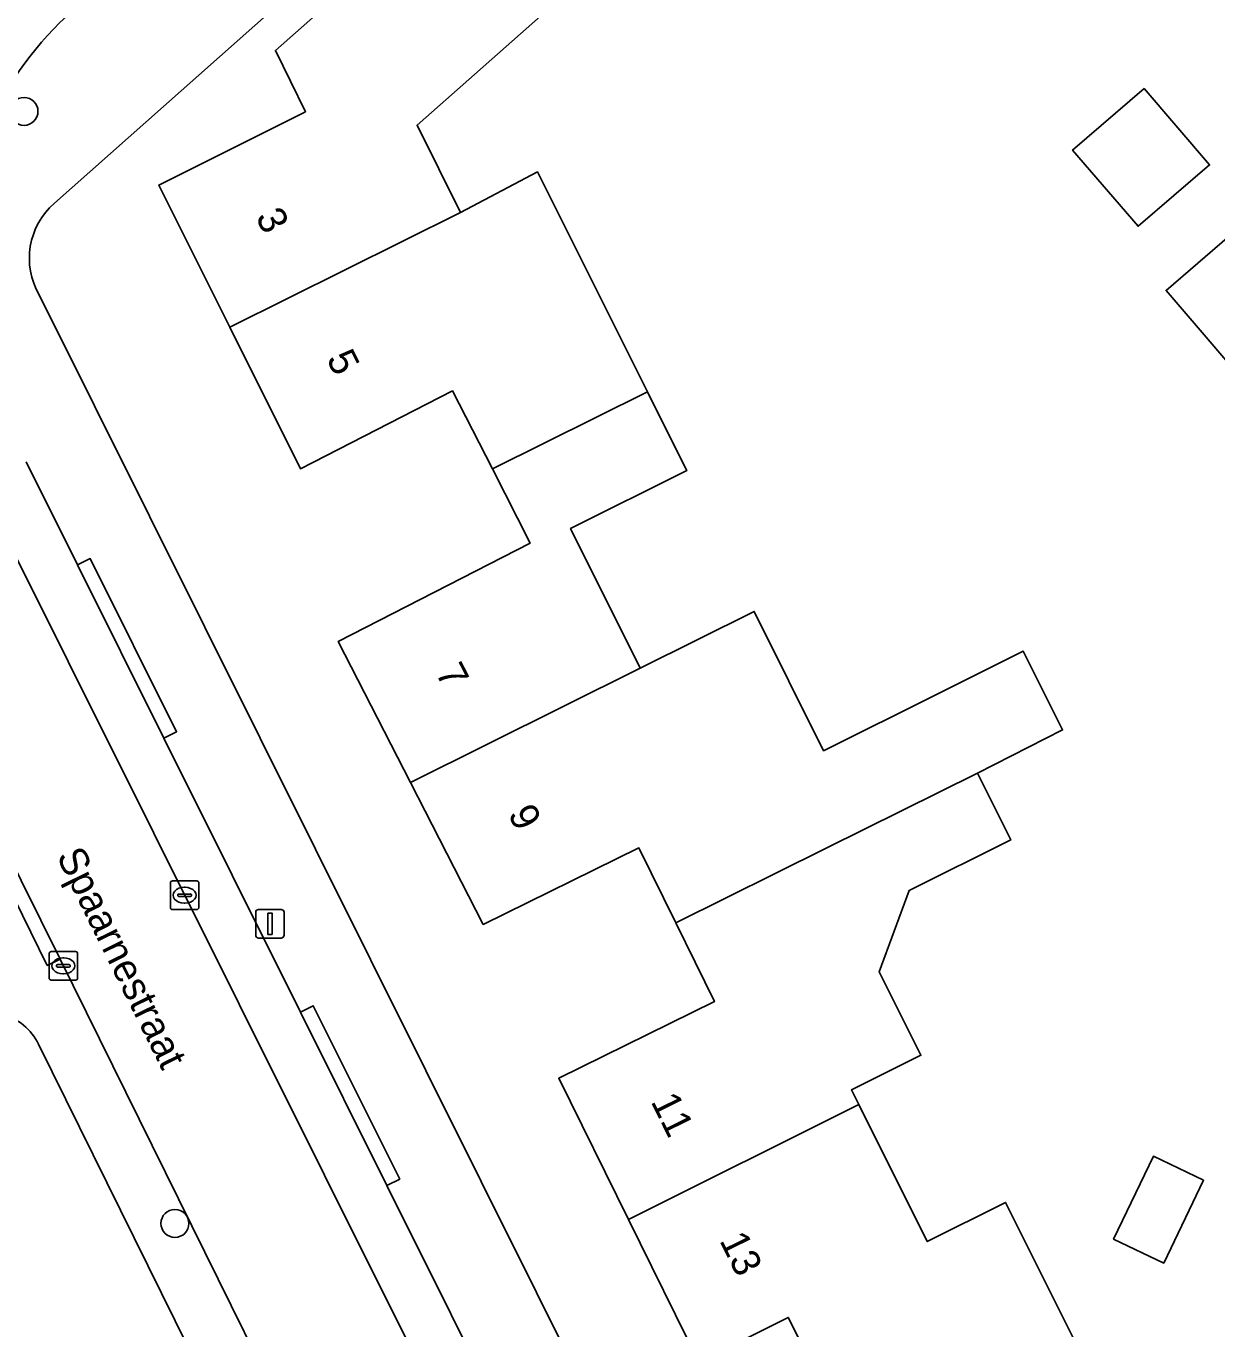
# Model space of a CAD drawing. Extents: x 157320 to 158835, y 386650 to 388491.
# Drawn here: x 157528.72 to 157570.4, y 387682.67 to 387728.28 of the extents above; entities that cross this region are included whole.
import ezdxf

# ---------------------------------------------------------------- set-up
doc = ezdxf.new("R2010")
doc.units = 0
for name, color, linetype in [('IMGEO_Boom', 7, 'Continuous'), ('IMGEO_Erf', 7, 'Continuous'), ('IMGEO_Kolk', 7, 'Continuous'), ('IMGEO_Lichtmast', 7, 'Continuous'), ('IMGEO_Openbare_ruimte_label', 7, 'Continuous'), ('IMGEO_Pand', 7, 'Continuous'), ('IMGEO_Pand_nummerreeks', 7, 'Continuous'), ('IMGEO_Parkeervlak_open', 7, 'Continuous'), ('IMGEO_Rijbaan_lokaal_open', 7, 'Continuous'), ('IMGEO_Voetpad_open', 7, 'Continuous')]:
    doc.layers.add(name, color=color, linetype=linetype)

msp = doc.modelspace()

# ---------------------------------------------------------------- linework, layer by layer
at = {"layer": 'IMGEO_Boom'}
for centre in [(157528.644, 387725.295), (157533.926, 387686.366)]:
    msp.add_circle(centre, 0.489, dxfattribs=at)
at = {"layer": 'IMGEO_Erf'}
for points in [[(157598.519, 387730.468), (157581.276, 387750), (157572.416, 387759.957), (157551.146, 387741.084), (157548.792, 387738.997), (157536.727, 387728.304), (157529.707, 387722.081)], [(157558.126, 387677.621), (157555.399, 387683.078), (157552.268, 387681.513), (157549.803, 387686.507), (157547.362, 387691.452), (157552.814, 387694.131), (157551.462, 387696.885), (157550.172, 387699.511), (157544.721, 387696.833), (157542.177, 387701.802), (157539.647, 387706.744), (157546.368, 387710.185), (157545.041, 387712.778), (157543.643, 387715.508), (157538.323, 387712.785), (157535.845, 387717.747), (157533.364, 387722.716), (157538.493, 387725.281), (157537.443, 387727.432), (157543.554, 387732.833)], [(157547.031, 387728.898), (157542.402, 387724.809), (157543.926, 387721.761), (157546.617, 387723.175), (157549.078, 387718.258), (157550.469, 387715.475), (157551.313, 387713.786), (157551.844, 387712.723), (157547.777, 387710.69), (157550.218, 387705.806), (157554.205, 387707.791), (157556.633, 387702.915), (157560.631, 387704.912), (157563.62, 387706.405), (157565, 387703.642), (157562.02, 387702.131), (157563.187, 387699.794), (157559.63, 387698.018), (157558.583, 387695.179), (157560.044, 387692.256), (157557.608, 387691.039), (157557.864, 387690.526), (157560.261, 387685.731), (157563.002, 387687.101), (157565.546, 387682.011)], [(157529.176, 387718.871), (157552.382, 387672.317), (157551.863, 387672.031), (157564.366, 387646.663), (157577.637, 387653.335)], [(157554.057, 387642.228), (157529.15, 387692.639)]]:
    msp.add_lwpolyline(points, dxfattribs=at)
for points in [[(157567.644, 387721.273), (157565.353, 387723.943), (157567.856, 387726.092), (157570.148, 387723.422)], [(157571.908, 387715.201), (157568.624, 387719.026), (157570.848, 387720.935), (157574.132, 387717.109)], [(157568.54, 387684.977), (157566.788, 387685.818), (157568.18, 387688.719), (157569.932, 387687.878)]]:
    msp.add_lwpolyline(points, close=True, dxfattribs=at)
for centre, radius, start, end in [((157531.388, 387720.154), 2.557, 131.0953, 210.119), ((157527.422, 387691.82), 1.913, 25.3628, 128.0441)]:
    msp.add_arc(centre, radius, start, end, dxfattribs=at)
at = {"layer": 'IMGEO_Kolk'}
for p, q in [((157533.767, 387697.43), (157533.767, 387698.282)), ((157533.842, 387698.356), (157534.694, 387698.356)), ((157534.255, 387698.136), (157534.28, 387698.136)), ((157534.768, 387698.282), (157534.768, 387697.43)), ((157534.026, 387697.85), (157534.026, 387697.862)), ((157534.464, 387697.813), (157534.066, 387697.813)), ((157534.069, 387697.899), (157534.467, 387697.899)), ((157534.278, 387697.576), (157534.253, 387697.576)), ((157534.51, 387697.862), (157534.51, 387697.85)), ((157534.694, 387697.356), (157533.842, 387697.356)), ((157529.521, 387694.957), (157529.521, 387695.809)), ((157529.596, 387695.883), (157530.448, 387695.883)), ((157530.522, 387695.809), (157530.522, 387694.957)), ((157529.78, 387695.377), (157529.78, 387695.389)), ((157530.218, 387695.34), (157529.82, 387695.34)), ((157529.823, 387695.426), (157530.221, 387695.426)), ((157530.009, 387695.663), (157530.034, 387695.663)), ((157530.264, 387695.389), (157530.264, 387695.377)), ((157530.448, 387694.883), (157529.596, 387694.883)), ((157530.032, 387695.103), (157530.007, 387695.103))]:
    msp.add_line(p, q, dxfattribs=at)
for points in [[(157533.767, 387697.43), (157533.767, 387698.282)], [(157533.842, 387698.356), (157534.694, 387698.356)], [(157534.768, 387698.282), (157534.768, 387697.43)], [(157534.694, 387697.356), (157533.842, 387697.356)], [(157529.521, 387694.957), (157529.521, 387695.809)], [(157529.596, 387695.883), (157530.448, 387695.883)], [(157530.522, 387695.809), (157530.522, 387694.957)], [(157530.448, 387694.883), (157529.596, 387694.883)]]:
    msp.add_lwpolyline(points, dxfattribs=at)
for centre, radius, start, end in [((157533.844, 387698.28), 0.0765, 91.552, 178.448), ((157533.844, 387698.28), 0.0765, 91.552, 178.448), ((157534.692, 387698.28), 0.0765, 1.552, 88.448), ((157534.692, 387698.28), 0.0765, 1.552, 88.448), ((157534.066, 387697.859), 0.0403, 85.8775, 175.7526), ((157534.063, 387697.849), 0.0366, 178.938, 274.7102), ((157534.467, 387697.856), 0.043, 264.8664, 352.4533), ((157534.471, 387697.861), 0.0386, 1.7309, 96.639), ((157533.844, 387697.432), 0.0765, 181.552, 268.448), ((157533.844, 387697.432), 0.0765, 181.552, 268.448), ((157534.692, 387697.432), 0.0765, 271.552, 358.448), ((157534.692, 387697.432), 0.0765, 271.552, 358.448), ((157529.598, 387695.807), 0.0765, 91.552, 178.448), ((157529.598, 387695.807), 0.0765, 91.552, 178.448), ((157530.446, 387695.807), 0.0765, 1.552, 88.448), ((157530.446, 387695.807), 0.0765, 1.552, 88.448), ((157529.82, 387695.386), 0.0403, 85.8775, 175.7526), ((157529.817, 387695.376), 0.0366, 178.938, 274.7102), ((157530.221, 387695.383), 0.043, 264.8664, 352.4533), ((157530.225, 387695.388), 0.0386, 1.7309, 96.639), ((157529.598, 387694.959), 0.0765, 181.552, 268.448), ((157529.598, 387694.959), 0.0765, 181.552, 268.448), ((157530.446, 387694.959), 0.0765, 271.552, 358.448), ((157530.446, 387694.959), 0.0765, 271.552, 358.448)]:
    msp.add_arc(centre, radius, start, end, dxfattribs=at)
for centre, major_axis, ratio, start_param, end_param in [((157534.254, 387697.856), (-0.387, 0.002), 0.722429, 4.712389, 7.853982), ((157534.279, 387697.856), (-0.39, 0.002), 0.717154, 1.570796, 4.712389), ((157530.008, 387695.383), (-0.387, 0.002), 0.722429, 4.712389, 7.853982), ((157530.033, 387695.383), (-0.39, 0.002), 0.717154, 1.570796, 4.712389)]:
    msp.add_ellipse(centre, major_axis=major_axis, ratio=ratio, start_param=start_param, end_param=end_param, dxfattribs=at)
at = {"layer": 'IMGEO_Lichtmast'}
for p, q in [((157536.756, 387696.458), (157536.756, 387697.258)), ((157536.756, 387697.258), (157536.756, 387696.458)), ((157536.856, 387697.358), (157537.646, 387697.358)), ((157537.646, 387697.358), (157536.856, 387697.358)), ((157537.746, 387697.258), (157537.746, 387696.458)), ((157537.746, 387696.458), (157537.746, 387697.258)), ((157537.646, 387696.358), (157536.856, 387696.358)), ((157536.856, 387696.358), (157537.646, 387696.358))]:
    msp.add_line(p, q, dxfattribs=at)
msp.add_lwpolyline([(157537.176, 387697.233), (157537.326, 387697.233), (157537.326, 387696.483), (157537.176, 387696.483), (157537.176, 387697.233)], dxfattribs=at)
for centre, start, end in [((157536.856, 387697.258), 90, 180), ((157536.856, 387697.258), 90, 180), ((157537.646, 387697.258), 0, 90), ((157537.646, 387697.258), 360, 90), ((157536.856, 387696.458), 180, 270), ((157536.856, 387696.458), 180, 270), ((157537.646, 387696.458), 270, 0), ((157537.646, 387696.458), 270, 0)]:
    msp.add_arc(centre, 0.1, start, end, dxfattribs=at)
at = {"layer": 'IMGEO_Pand'}
for points in [[(157542.402, 387724.809), (157547.031, 387728.898), (157543.554, 387732.833), (157537.443, 387727.432), (157538.493, 387725.281), (157533.364, 387722.716), (157535.845, 387717.747), (157543.926, 387721.761)], [(157565.353, 387723.943), (157567.644, 387721.273), (157570.148, 387723.422), (157567.856, 387726.092)], [(157549.078, 387718.258), (157546.617, 387723.175), (157543.926, 387721.761), (157535.845, 387717.747), (157538.323, 387712.785), (157543.643, 387715.508), (157545.041, 387712.778), (157550.469, 387715.475)], [(157568.624, 387719.026), (157571.908, 387715.201), (157574.132, 387717.109), (157570.848, 387720.935)], [(157545.041, 387712.778), (157546.368, 387710.185), (157539.647, 387706.744), (157542.177, 387701.802), (157550.218, 387705.806), (157547.777, 387710.69), (157551.844, 387712.723), (157551.313, 387713.786), (157550.469, 387715.475)], [(157562.02, 387702.131), (157565, 387703.642), (157563.62, 387706.405), (157560.631, 387704.912), (157556.633, 387702.915), (157554.205, 387707.791), (157550.218, 387705.806), (157542.177, 387701.802), (157544.721, 387696.833), (157550.172, 387699.511), (157551.462, 387696.885), (157556.724, 387699.503)], [(157557.864, 387690.526), (157557.608, 387691.039), (157560.044, 387692.256), (157558.583, 387695.179), (157559.63, 387698.018), (157563.187, 387699.794), (157562.02, 387702.131), (157556.724, 387699.503), (157551.462, 387696.885), (157552.814, 387694.131), (157547.362, 387691.452), (157549.803, 387686.507)], [(157557.864, 387690.526), (157549.803, 387686.507), (157552.268, 387681.513), (157555.399, 387683.078), (157558.126, 387677.621), (157557.589, 387677.353), (157557.723, 387677.084), (157564.897, 387680.669), (157565.546, 387682.011), (157563.002, 387687.101), (157560.261, 387685.731)], [(157566.788, 387685.818), (157568.54, 387684.977), (157569.932, 387687.878), (157568.18, 387688.719)]]:
    msp.add_lwpolyline(points, close=True, dxfattribs=at)
at = {"layer": 'IMGEO_Parkeervlak_open'}
for points in [[(157526.234, 387714.862), (157527.197, 387712.019), (157548.136, 387670.075), (157560.191, 387645.701)], [(157560.486, 387649.136), (157549.778, 387670.797), (157547.529, 387675.306), (157545.841, 387678.69), (157541.35, 387687.695), (157538.324, 387693.762), (157533.54, 387703.354), (157530.515, 387709.42), (157528.716, 387713.026)]]:
    msp.add_lwpolyline(points, dxfattribs=at)
at = {"layer": 'IMGEO_Rijbaan_lokaal_open'}
for points in [[(157563.452, 387643.337), (157562.048, 387644.013), (157561.724, 387644.197), (157560.83, 387644.885), (157560.737, 387644.956), (157560.41, 387645.336), (157560.3, 387645.48), (157560.191, 387645.701), (157548.136, 387670.075), (157527.197, 387712.019), (157526.234, 387714.862)], [(157523.655, 387707.807), (157527.814, 387699.851), (157527.872, 387699.733), (157529.905, 387695.623), (157555.697, 387643.391)]]:
    msp.add_lwpolyline(points, dxfattribs=at)
msp.add_arc((157538.069, 387720.093), 11.65, 131.3997, 156.1371, dxfattribs=at)
at = {"layer": 'IMGEO_Voetpad_open'}
for points in [[(157529.707, 387722.081), (157536.727, 387728.304), (157548.792, 387738.997), (157551.146, 387741.084), (157572.416, 387759.957), (157573.25, 387760.707), (157577.053, 387764.23), (157593.698, 387779.343), (157601.499, 387786.426), (157603.416, 387788.161), (157606.621, 387790.971), (157607.442, 387791.699), (157617.003, 387800.065), (157628.395, 387810.035), (157630.79, 387812.141), (157646.906, 387826.236), (157652.762, 387831.358)], [(157560.191, 387645.701), (157560.3, 387645.48), (157560.41, 387645.336), (157560.737, 387644.956), (157560.83, 387644.885), (157564.366, 387646.663), (157551.863, 387672.031), (157552.382, 387672.317), (157529.176, 387718.871)], [(157528.716, 387713.026), (157530.515, 387709.42), (157530.962, 387709.643), (157533.987, 387703.577), (157533.54, 387703.354), (157538.324, 387693.762), (157538.771, 387693.985), (157541.797, 387687.918), (157541.35, 387687.695), (157545.841, 387678.69), (157546.288, 387678.913), (157547.976, 387675.529), (157547.529, 387675.306), (157549.778, 387670.797), (157560.486, 387649.136)], [(157555.697, 387643.391), (157529.905, 387695.623), (157529.457, 387695.402), (157527.427, 387699.513)], [(157529.15, 387692.639), (157554.057, 387642.228)]]:
    msp.add_lwpolyline(points, dxfattribs=at)
for points in [[(157533.54, 387703.354), (157533.987, 387703.577), (157530.962, 387709.643), (157530.515, 387709.42)], [(157529.905, 387695.623), (157527.872, 387699.733), (157527.427, 387699.513), (157529.457, 387695.402)], [(157541.35, 387687.695), (157541.797, 387687.918), (157538.771, 387693.985), (157538.324, 387693.762)]]:
    msp.add_lwpolyline(points, close=True, dxfattribs=at)
for centre, radius, start, end in [((157538.069, 387720.093), 11.65, 131.3997, 156.1371), ((157531.388, 387720.154), 2.557, 131.0953, 210.119), ((157527.422, 387691.82), 1.913, 25.3628, 128.0441)]:
    msp.add_arc(centre, radius, start, end, dxfattribs=at)

# ---------------------------------------------------------------- texts
at = {"layer": 'IMGEO_Openbare_ruimte_label'}
msp.add_text('Spaarnestraat', height=1, rotation=296.2833, dxfattribs=at).set_placement((157529.768, 387699.225))
at = {"layer": 'IMGEO_Pand_nummerreeks'}
for s, rotation, p in [('3', 296.5335, (157536.735, 387721.606)), ('5', 296.5335, (157539.215, 387716.64)), ('7', 297.1105, (157543.033, 387705.66)), ('9', 297.1122, (157545.57, 387700.705)), ('11', 296.2715, (157550.573, 387690.64)), ('13', 296.2715, (157552.976, 387685.772))]:
    msp.add_text(s, height=1, rotation=rotation, dxfattribs=at).set_placement(p)

doc.saveas('drawing.dxf')
